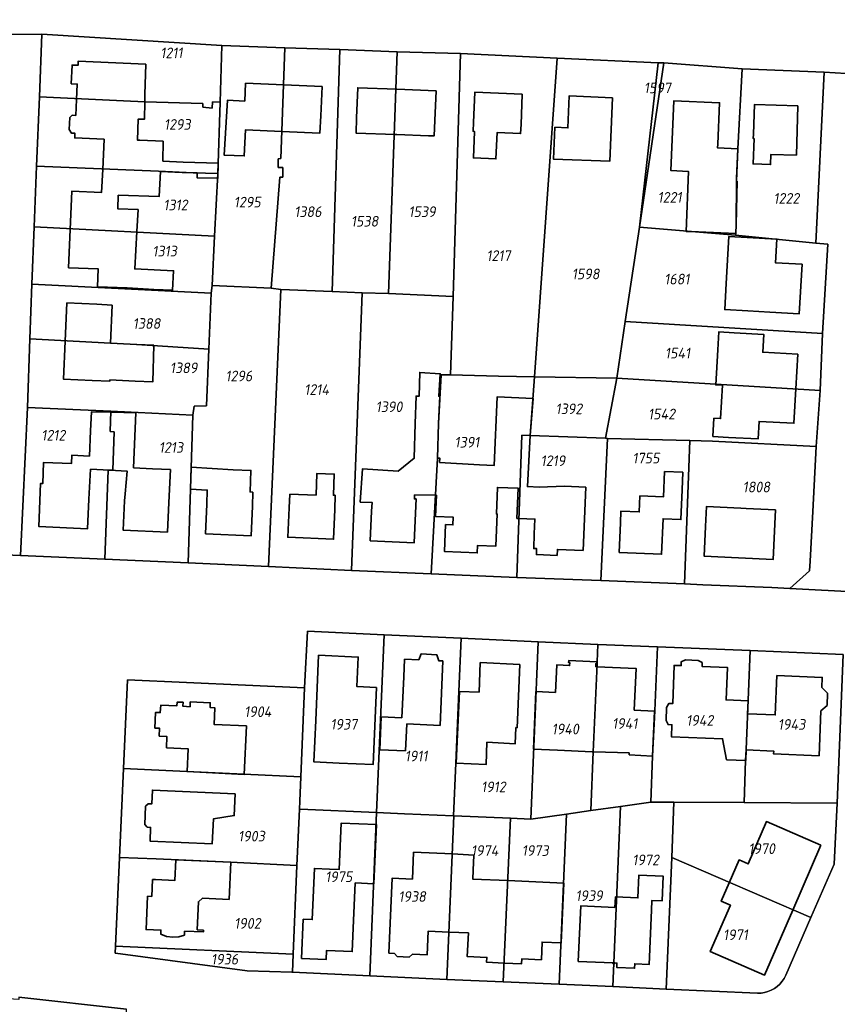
# Model space of a CAD drawing. Extents: x 177930 to 190767, y 381068 to 392034.
# Tile 286 of 318: x 182082 to 182220, y 390168 to 390335. Entities that reach past the tile are written whole.
import ezdxf
from ezdxf.enums import TextEntityAlignment as Align

# ---------------------------------------------------------------- set-up
doc = ezdxf.new("R2010")
doc.units = 0
for name, color, linetype, lineweight in [('B-XX-KG-GRENS_PERCEEL-GV', 150, 'Continuous', 25), ('B-XX-KG-GRENS_PERCEEL-S', 150, 'Continuous', 25), ('B-XX-OG-BEBOUWING-G', 7, 'Continuous', 35)]:
    doc.layers.add(name, color=color, linetype=linetype, lineweight=lineweight)
doc.styles.add('NLCS-ISO', font='NLCS-ISO.ttf', dxfattribs={"height": 1.8})

# ---------------------------------------------------------------- blocks, each defined once
blk = doc.blocks.new('SKG-PERCEELNUMMER-SO')
at = {"layer": 'DefPoints'}
blk.add_point((0, 0), dxfattribs=at)
at = {"style": 'NLCS-ISO', "oblique": 10, "flags": 1}
blk.add_attdef('GEMEENTECODE', text='', height=1.8, dxfattribs=at).set_placement((-0.5, 2.55), align=Align.MIDDLE_RIGHT)
blk.add_attdef('SECTIE', text='', height=1.8, dxfattribs=at).set_placement((0.5, 2.5), align=Align.MIDDLE_LEFT)
at = {"style": 'NLCS-ISO', "oblique": 10}
blk.add_attdef('PERCEELNUMMER', text='', height=1.8, dxfattribs=at).set_placement((0, 0), align=Align.MIDDLE_CENTER)

msp = doc.modelspace()

# ---------------------------------------------------------------- linework, layer by layer
at = {"layer": 'B-XX-KG-GRENS_PERCEEL-GV'}
for points in [[(182036.051, 390334.952), (182021.976, 390330.757), (182013.891, 390328.277), (182011.514, 390327.791), (182009.119, 390327.56), (182006.327, 390327.502), (182003.888, 390327.729), (182001.438, 390328.167), (182012.815, 390317.584), (182038.894, 390325.733), (182060.992, 390332.639), (182068.867, 390332.024), (182086.014, 390332.074), (182116.382, 390330.181), (182127.029, 390329.795), (182136.325, 390329.503), (182145.997, 390329.089), (182156.643, 390328.802), (182172.963, 390328.011), (182190.008, 390327.248), (182191.008, 390327.252), (182204.181, 390326.247), (182218.027, 390325.648), (182231.048, 390324.893)], [(182224.066, 390237.913), (182212.272, 390238.549), (182209.226, 390238.673), (182197.541, 390239.147), (182194.47, 390239.31), (182180.357, 390239.891), (182166.159, 390240.354), (182151.713, 390241.027), (182138.292, 390241.579), (182124.271, 390242.228), (182110.725, 390242.829), (182096.605, 390243.454), (182082.409, 390244.078), (182065.654, 390244.813)], [(182082.108, 390169.569), (182100.269, 390167.547)]]:
    msp.add_lwpolyline(points, dxfattribs=at)
for points in [[(182067.446, 390296.55), (182067.171, 390290.676), (182066.747, 390281.611), (182066.643, 390272.967), (182066.055, 390264.164), (182065.654, 390244.813), (182082.409, 390244.078), (182083.571, 390269.084), (182083.995, 390280.657), (182084.328, 390289.896), (182084.685, 390299.536), (182085.114, 390309.779), (182085.611, 390321.479), (182086.014, 390332.074), (182068.867, 390332.024), (182067.807, 390305.553)], [(182085.611, 390321.479), (182099.799, 390320.832), (182103.377, 390320.68), (182113.183, 390320.401), (182113.179, 390319.766), (182114.735, 390319.606), (182114.817, 390320.673), (182116.125, 390320.616), (182116.382, 390330.181), (182086.014, 390332.074)], [(182115.152, 390297.97), (182114.764, 390289.661), (182124.686, 390289.196), (182126.151, 390307.952), (182126.677, 390307.955), (182126.668, 390309.574), (182125.895, 390309.57), (182125.887, 390311.064), (182126.337, 390311.066), (182127.029, 390329.795), (182116.382, 390330.181), (182116.125, 390320.616), (182115.704, 390308.565)], [(182124.686, 390289.196), (182126.361, 390289.002), (182135.009, 390288.657), (182136.325, 390329.503), (182127.029, 390329.795), (182126.337, 390311.066), (182125.887, 390311.064), (182125.895, 390309.57), (182126.668, 390309.574), (182126.677, 390307.955), (182126.151, 390307.952)], [(182135.009, 390288.657), (182140.082, 390288.401), (182144.531, 390288.318), (182145.997, 390329.089), (182136.325, 390329.503)], [(182144.531, 390288.318), (182155.402, 390287.781), (182156.643, 390328.802), (182145.997, 390329.089)], [(182155.402, 390287.781), (182154.961, 390274.601), (182163.058, 390274.381), (182169.181, 390274.253), (182172.963, 390328.011), (182156.643, 390328.802)], [(182169.181, 390274.253), (182183.025, 390274.03), (182184.481, 390283.599), (182186.884, 390299.523), (182190.008, 390327.248), (182172.963, 390328.011)], [(182190.008, 390327.248), (182186.884, 390299.523), (182191.008, 390327.252)], [(182186.884, 390299.523), (182203.106, 390298.179), (182203.11, 390298.437), (182203.174, 390299.955), (182203.231, 390307.283), (182203.46, 390312.73), (182204.181, 390326.247), (182191.008, 390327.252)], [(182216.656, 390296.825), (182218.027, 390325.648), (182204.181, 390326.247), (182203.46, 390312.73), (182203.231, 390307.283), (182203.174, 390299.955), (182203.11, 390298.437), (182203.106, 390298.179)], [(182218.027, 390325.648), (182216.656, 390296.825), (182218.693, 390296.621), (182217.774, 390281.567), (182217.367, 390271.926), (182216.692, 390262.49), (182216.113, 390251.515), (182215.675, 390243.133), (182215.591, 390241.528), (182212.272, 390238.549), (182224.066, 390237.913), (182223.252, 390241.098), (182224.66, 390261.562), (182225.17, 390270.5), (182225.668, 390279.045), (182226.076, 390287.113), (182226.527, 390296.026), (182229.53, 390295.744), (182231.048, 390324.893)], [(182085.114, 390309.779), (182105.665, 390308.941), (182111.524, 390308.662), (182115.704, 390308.565), (182116.125, 390320.616), (182114.817, 390320.673), (182114.735, 390319.606), (182113.179, 390319.766), (182113.183, 390320.401), (182103.377, 390320.68), (182099.799, 390320.832), (182085.611, 390321.479)], [(182085.114, 390309.779), (182084.685, 390299.536), (182115.152, 390297.97), (182115.704, 390308.565), (182111.524, 390308.662), (182105.665, 390308.941)], [(182084.328, 390289.896), (182114.595, 390288.354), (182114.764, 390289.661), (182115.152, 390297.97), (182084.685, 390299.536)], [(182216.656, 390296.825), (182203.106, 390298.179), (182186.884, 390299.523), (182184.481, 390283.599), (182217.774, 390281.567), (182218.693, 390296.621)], [(182083.995, 390280.657), (182097.566, 390279.906), (182102.049, 390279.695), (182114.187, 390278.914), (182114.595, 390288.354), (182084.328, 390289.896)], [(182111.514, 390267.759), (182110.725, 390242.829), (182124.271, 390242.228), (182126.361, 390289.002), (182124.686, 390289.196), (182114.764, 390289.661), (182114.595, 390288.354), (182114.187, 390278.914), (182113.781, 390269.373), (182111.707, 390269.316)], [(182126.361, 390289.002), (182124.271, 390242.228), (182138.292, 390241.579), (182140.082, 390288.401), (182135.009, 390288.657)], [(182140.082, 390288.401), (182138.292, 390241.579), (182151.713, 390241.027), (182152.801, 390260.536), (182152.924, 390266.36), (182153.387, 390274.57), (182154.961, 390274.601), (182155.402, 390287.781), (182144.531, 390288.318)], [(182217.367, 390271.926), (182217.774, 390281.567), (182184.481, 390283.599), (182183.025, 390274.03)], [(182083.571, 390269.084), (182097.618, 390268.459), (182097.647, 390268.458), (182111.514, 390267.759), (182111.707, 390269.316), (182113.781, 390269.373), (182114.187, 390278.914), (182102.049, 390279.695), (182097.566, 390279.906), (182083.995, 390280.657)], [(182169.181, 390274.253), (182163.058, 390274.381), (182154.961, 390274.601), (182153.387, 390274.57), (182152.924, 390266.36), (182152.801, 390260.536), (182151.713, 390241.027), (182166.159, 390240.354), (182167.026, 390264.38), (182168.425, 390264.36)], [(182168.425, 390264.36), (182181.124, 390263.869), (182183.025, 390274.03), (182169.181, 390274.253)], [(182217.367, 390271.926), (182183.025, 390274.03), (182181.124, 390263.869), (182181.484, 390263.851), (182195.385, 390263.483), (182199.222, 390263.382), (182216.692, 390262.49)], [(182083.571, 390269.084), (182082.409, 390244.078), (182096.605, 390243.454), (182097.223, 390258.522), (182098.005, 390258.472), (182098.2, 390264.962), (182097.51, 390264.995), (182097.647, 390268.458), (182097.618, 390268.459)], [(182111.514, 390267.759), (182097.647, 390268.458), (182097.51, 390264.995), (182098.2, 390264.962), (182098.005, 390258.472), (182097.223, 390258.522), (182096.605, 390243.454), (182110.725, 390242.829)], [(182168.425, 390264.36), (182167.026, 390264.38), (182166.159, 390240.354), (182180.357, 390239.891), (182181.484, 390263.851), (182181.124, 390263.869)], [(182181.484, 390263.851), (182180.357, 390239.891), (182194.47, 390239.31), (182195.385, 390263.483)], [(182216.692, 390262.49), (182199.222, 390263.382), (182195.385, 390263.483), (182194.47, 390239.31), (182197.541, 390239.147), (182209.226, 390238.673), (182212.272, 390238.549), (182215.591, 390241.528), (182215.675, 390243.133), (182216.113, 390251.515)], [(182098.422, 390176.979), (182098.398, 390176.982), (182098.452, 390178.176), (182099.133, 390193.151), (182099.801, 390208.129), (182100.467, 390223.104), (182130.354, 390221.739), (182130.864, 390231.328), (182143.79, 390230.727), (182156.763, 390230.139), (182169.78, 390229.55), (182179.854, 390229.083), (182189.897, 390228.705), (182205.567, 390228.035), (182221.238, 390227.378), (182220.247, 390202.297), (182219.72, 390192.028), (182215.783, 390182.977), (182211.595, 390173.259), (182211.316, 390172.727), (182210.976, 390172.231), (182210.581, 390171.778), (182210.136, 390171.375), (182209.647, 390171.026), (182209.12, 390170.736), (182208.564, 390170.51), (182207.984, 390170.35), (182207.391, 390170.259), (182206.79, 390170.238), (182191.36, 390170.925), (182182.378, 390171.338), (182173.337, 390171.748), (182163.878, 390172.155), (182154.367, 390172.564), (182141.381, 390173.153), (182128.289, 390173.755), (182128.219, 390173.757), (182120.684, 390174.003)], [(182129.522, 390202.637), (182129.465, 390201.278), (182129.605, 390201.272), (182142.499, 390200.724), (182143.79, 390230.727), (182130.864, 390231.328), (182130.354, 390221.739), (182129.698, 390206.72)], [(182155.47, 390200.142), (182155.852, 390209.049), (182156.375, 390221.163), (182156.763, 390230.139), (182143.79, 390230.727), (182142.499, 390200.724), (182147.202, 390200.512)], [(182168.54, 390199.596), (182169.78, 390229.55), (182156.763, 390230.139), (182156.375, 390221.163), (182155.852, 390209.049), (182155.47, 390200.142), (182155.532, 390200.139), (182165.103, 390199.739)], [(182168.54, 390199.596), (182174.578, 390200.452), (182178.679, 390201.034), (182179.069, 390210.94), (182179.724, 390225.825), (182179.738, 390226.135), (182179.854, 390229.083), (182169.78, 390229.55)], [(182188.788, 390202.477), (182189.094, 390210.254), (182189.442, 390217.883), (182189.897, 390228.705), (182179.854, 390229.083), (182179.738, 390226.135), (182179.724, 390225.825), (182179.069, 390210.94), (182178.679, 390201.034), (182183.673, 390201.76)], [(182192.697, 390202.444), (182204.523, 390202.393), (182204.794, 390209.507), (182204.869, 390211.333), (182205.567, 390228.035), (182189.897, 390228.705), (182189.442, 390217.883), (182189.094, 390210.254), (182188.788, 390202.477), (182192.669, 390202.444)], [(182221.238, 390227.378), (182205.567, 390228.035), (182204.869, 390211.333), (182204.794, 390209.507), (182204.523, 390202.393), (182220.247, 390202.297)], [(182129.698, 390206.72), (182130.354, 390221.739), (182100.467, 390223.104), (182099.801, 390208.129), (182110.488, 390207.635)], [(182110.488, 390207.635), (182099.801, 390208.129), (182099.133, 390193.151), (182105.311, 390192.879), (182117.869, 390192.334), (182129.065, 390191.786), (182129.465, 390201.278), (182129.522, 390202.637), (182129.698, 390206.72)], [(182191.36, 390170.925), (182192.329, 390193.132), (182192.697, 390202.444), (182192.669, 390202.444), (182188.788, 390202.477), (182183.673, 390201.76), (182182.378, 390171.338)], [(182219.72, 390192.028), (182220.247, 390202.297), (182204.523, 390202.393), (182192.697, 390202.444), (182192.329, 390193.132), (182215.783, 390182.977)], [(182141.381, 390173.153), (182142.499, 390200.724), (182129.605, 390201.272), (182129.465, 390201.278), (182129.065, 390191.786), (182128.42, 390176.799), (182128.289, 390173.755)], [(182142.499, 390200.724), (182141.381, 390173.153), (182154.367, 390172.564), (182155.532, 390200.139), (182155.47, 390200.142), (182147.202, 390200.512)], [(182163.878, 390172.155), (182173.337, 390171.748), (182174.577, 390200.428), (182174.578, 390200.452), (182168.54, 390199.596), (182165.103, 390199.739)], [(182178.679, 390201.034), (182174.578, 390200.452), (182174.577, 390200.428), (182173.337, 390171.748), (182182.378, 390171.338), (182183.673, 390201.76)], [(182154.367, 390172.564), (182163.878, 390172.155), (182165.103, 390199.739), (182155.532, 390200.139)], [(182117.869, 390192.334), (182105.311, 390192.879), (182099.133, 390193.151), (182098.452, 390178.176), (182128.42, 390176.799), (182129.065, 390191.786)], [(182215.783, 390182.977), (182192.329, 390193.132), (182191.36, 390170.925), (182206.79, 390170.238), (182207.391, 390170.259), (182207.984, 390170.35), (182208.564, 390170.51), (182209.12, 390170.736), (182209.647, 390171.026), (182210.136, 390171.375), (182210.581, 390171.778), (182210.976, 390172.231), (182211.316, 390172.727), (182211.595, 390173.259)], [(182098.452, 390178.176), (182098.398, 390176.982), (182098.422, 390176.979), (182120.684, 390174.003), (182128.219, 390173.757), (182128.289, 390173.755), (182128.42, 390176.799)], [(182055.472, 390170.877), (182055.108, 390170.901), (182056.167, 390051.537), (182101.371, 390051.468), (182100.925, 390109.25), (182100.269, 390167.547), (182082.108, 390169.569), (182082.114, 390169.158)]]:
    msp.add_lwpolyline(points, close=True, dxfattribs=at)
at = {"layer": 'B-XX-OG-BEBOUWING-G'}
for points in [[(182103.538, 390326.988), (182092.136, 390327.544), (182092.104, 390326.825), (182091.105, 390326.869), (182090.965, 390323.702), (182091.964, 390323.658), (182091.848, 390321.044)], [(182103.377, 390320.68), (182103.41, 390321.898), (182103.538, 390326.988)], [(182126.856, 390323.505), (182120.395, 390323.79), (182120.262, 390320.771), (182117.338, 390320.96), (182116.79, 390311.645), (182120.171, 390311.519), (182120.386, 390315.931), (182126.51, 390315.659)], [(182133.316, 390323.22), (182126.856, 390323.505)], [(182126.51, 390315.659), (182132.938, 390315.374), (182133.098, 390318.28), (182133.316, 390323.22)], [(182145.941, 390322.783), (182139.334, 390323.04), (182139.136, 390317.962), (182139.043, 390315.385), (182145.643, 390315.137)], [(182145.643, 390315.137), (182145.939, 390315.126), (182151.245, 390314.927), (182152.203, 390314.891), (182152.352, 390317.494), (182152.548, 390322.525)], [(182152.548, 390322.525), (182145.941, 390322.783)], [(182091.848, 390321.044), (182091.729, 390318.363), (182091.13, 390318.39), (182090.712, 390317.998), (182090.621, 390315.96), (182090.996, 390315.373), (182091.596, 390315.346), (182091.56, 390314.552), (182096.515, 390314.332), (182096.273, 390309.237)], [(182106.497, 390314.031), (182102.56, 390314.185), (182102.131, 390314.202), (182102.268, 390317.74), (182103.305, 390317.714), (182103.377, 390320.68)], [(182203.461, 390312.732), (182200.047, 390312.882), (182200.074, 390313.501), (182200.383, 390320.512), (182192.698, 390320.851), (182192.178, 390309.052), (182195.146, 390308.922), (182194.737, 390298.776), (182196.827, 390298.702), (182203.11, 390298.437), (182203.174, 390299.955)], [(182106.011, 390308.925), (182109.69, 390308.749), (182112.217, 390308.65), (182112.198, 390307.854), (182115.726, 390307.77), (182115.787, 390310.319), (182109.84, 390310.453), (182106.433, 390310.666), (182106.497, 390314.031)], [(182203.339, 390307.278), (182203.231, 390307.283), (182203.24, 390307.736), (182203.461, 390312.732)], [(182096.273, 390309.237), (182096.089, 390305.368), (182091.073, 390305.584), (182090.795, 390299.124)], [(182102.235, 390302.489), (182098.81, 390302.609), (182098.903, 390304.878), (182105.789, 390304.655), (182106.011, 390308.925)], [(182203.174, 390299.955), (182203.339, 390307.278)], [(182102.03, 390298.745), (182102.235, 390302.489)], [(182090.795, 390299.124), (182090.517, 390292.663), (182095.522, 390292.448), (182095.394, 390289.46), (182100.389, 390289.245), (182104.89, 390289.011), (182108.079, 390288.851), (182108.244, 390292.146), (182101.685, 390292.466), (182102.03, 390298.745)], [(182097.868, 390286.356), (182095.271, 390286.494), (182090.231, 390286.728), (182089.932, 390280.293)], [(182097.567, 390279.938), (182097.868, 390286.356)], [(182213.596, 390278.062), (182207.692, 390278.387), (182207.858, 390281.4), (182202.865, 390281.675), (182200.241, 390281.821), (182200.074, 390278.814), (182199.738, 390272.883), (182200.881, 390272.819)], [(182089.932, 390280.293), (182089.633, 390273.858), (182094.513, 390273.631), (182097.475, 390273.509), (182097.485, 390273.723), (182101.759, 390273.522), (182104.711, 390273.383), (182104.923, 390279.591)], [(182104.923, 390279.591), (182101.995, 390279.698), (182097.567, 390279.938)], [(182213.275, 390272.23), (182213.596, 390278.062)], [(182153.113, 390259.806), (182153.159, 390260.541), (182152.801, 390260.536), (182152.924, 390266.36), (182153.152, 390270.984), (182152.999, 390270.983), (182153.24, 390274.763), (182149.78, 390274.989), (182149.707, 390271.005), (182149.157, 390271.002), (182148.991, 390266.354), (182148.866, 390260.503), (182146.128, 390258.321), (182140.118, 390258.716), (182139.744, 390253.095), (182141.732, 390253.039), (182141.635, 390251.568), (182141.421, 390246.573), (182148.865, 390246.254), (182149.079, 390251.249), (182149.192, 390253.636)], [(182200.881, 390272.819), (182200.571, 390267.205), (182199.436, 390267.268), (182199.266, 390264.181), (182201.9, 390264.034), (182206.893, 390263.759), (182207.056, 390266.723), (182212.954, 390266.399), (182213.275, 390272.23)], [(182168.425, 390264.335), (182168.934, 390270.587), (182162.84, 390270.846), (182162.365, 390259.298), (182159.871, 390259.401), (182153.113, 390259.806)], [(182097.777, 390268.259), (182094.357, 390268.319), (182094.239, 390265.145), (182094.034, 390260.875), (182091.057, 390261.018), (182090.989, 390259.592), (182086.28, 390259.771), (182086.155, 390256.221), (182085.769, 390256.244), (182085.493, 390248.969), (182093.731, 390248.616), (182093.945, 390253.611), (182094.234, 390258.649)], [(182101.852, 390268.187), (182097.777, 390268.259)], [(182101.45, 390258.874), (182101.852, 390268.187)], [(182177.813, 390255.632), (182174.196, 390255.772), (182169.955, 390255.647), (182167.959, 390255.722), (182168.425, 390264.335)], [(182094.234, 390258.649), (182097.404, 390258.497)], [(182097.404, 390258.497), (182100.376, 390258.354), (182100.056, 390254.507), (182099.959, 390253.334), (182099.746, 390248.358), (182107.206, 390248.038), (182107.42, 390253.034), (182107.689, 390258.605), (182104.677, 390258.735), (182101.45, 390258.874)], [(182152.626, 390254.255), (182152.426, 390250.679), (182155.444, 390250.544), (182155.389, 390249.258), (182154.14, 390249.312), (182153.946, 390244.776), (182159.491, 390244.538), (182159.545, 390245.797), (182162.622, 390245.665), (182162.855, 390251.111), (182162.733, 390251.116), (182162.898, 390255.587), (182166.382, 390255.458), (182166.188, 390250.35), (182166.52, 390250.337)], [(182166.52, 390250.337), (182169.215, 390250.234), (182169.12, 390247.748), (182169.026, 390245.268), (182169.516, 390245.249), (182169.478, 390244.25), (182172.975, 390244.117), (182173.013, 390245.116), (182177.367, 390244.95), (182177.813, 390255.632)], [(182149.192, 390253.636), (182148.893, 390253.65), (182148.923, 390254.314), (182152.626, 390254.255)], [(182204.008, 390252.083), (182198.172, 390252.348), (182198.007, 390248.976), (182197.77, 390243.982), (182203.611, 390243.705)], [(182203.611, 390243.705), (182209.452, 390243.428), (182209.85, 390251.81)], [(182209.85, 390251.81), (182204.855, 390252.045), (182204.008, 390252.083)], [(182153.696, 390226.313), (182152.991, 390226.343), (182152.692, 390227.328), (182150.023, 390227.473), (182149.606, 390226.474), (182147.215, 390226.597), (182147.088, 390223.608)], [(182153.24, 390215.425), (182153.696, 390226.313)], [(182166.689, 390225.709), (182159.993, 390226.021), (182159.814, 390221.04), (182156.487, 390221.169), (182155.958, 390209.037), (182160.973, 390208.818), (182161.137, 390212.583)], [(182166.012, 390215.044), (182166.219, 390215.035), (182166.689, 390225.709)], [(182179.682, 390225.326), (182179.483, 390225.335), (182179.505, 390225.834), (182179.684, 390225.826), (182179.698, 390226.136), (182174.933, 390226.346), (182174.919, 390226.036), (182175.099, 390226.028), (182175.077, 390225.529), (182172.899, 390225.624), (182172.695, 390220.989), (182169.398, 390221.134), (182168.971, 390211.423), (182173.047, 390211.244)], [(182189.405, 390217.849), (182185.988, 390218.009), (182186.316, 390225.011), (182179.682, 390225.326)], [(182205.207, 390219.574), (182201.499, 390219.714), (182201.707, 390225.21), (182197.43, 390225.372), (182197.455, 390226.021), (182196.768, 390226.397), (182194.65, 390226.477), (182193.937, 390226.154), (182193.913, 390225.504), (182192.723, 390225.549), (182192.48, 390219.094), (182191.83, 390219.118), (182191.454, 390218.432), (182191.372, 390216.264), (182191.695, 390215.551), (182192.345, 390215.526), (182192.268, 390213.498), (182200.912, 390213.171), (182201.589, 390209.623), (182204.826, 390209.501), (182204.894, 390211.288)], [(182147.088, 390223.608), (182146.788, 390216.706)], [(182217.507, 390217.893), (182218.543, 390218.781), (182218.627, 390220.84), (182217.665, 390221.809), (182217.735, 390223.528), (182210.061, 390223.839), (182209.792, 390217.204), (182205.124, 390217.393)], [(182120.53, 390215.341), (182115.105, 390215.568), (182115.223, 390218.385), (182114.396, 390218.452), (182114.438, 390219.251), (182111.062, 390219.392), (182111.024, 390218.564), (182109.821, 390218.661), (182109.834, 390219.328), (182108.851, 390219.37), (182108.804, 390218.732), (182106.061, 390218.835), (182105.994, 390217.575), (182105.193, 390217.617), (182105.094, 390214.971), (182105.871, 390214.942), (182105.808, 390213.629)], [(182205.124, 390217.393), (182205.207, 390219.574)], [(182185.114, 390210.441), (182189.05, 390210.257), (182189.405, 390217.849)], [(182204.894, 390211.288), (182209.535, 390211.1), (182209.515, 390210.6), (182217.199, 390210.289), (182217.507, 390217.893)], [(182107.019, 390211.628), (182110.715, 390211.46), (182110.516, 390207.627), (182120.123, 390207.127), (182120.53, 390215.341)], [(182143.292, 390216.864), (182143.041, 390211.316)], [(182146.788, 390216.706), (182143.292, 390216.864)], [(182147.403, 390211.123), (182147.593, 390215.662)], [(182147.593, 390215.662), (182153.24, 390215.425)], [(182105.808, 390213.629), (182107.095, 390213.57), (182107.019, 390211.628)], [(182161.137, 390212.583), (182165.885, 390212.303), (182166.012, 390215.044)], [(182143.041, 390211.316), (182147.403, 390211.123)], [(182173.047, 390211.244), (182178.881, 390210.987)], [(182178.881, 390210.987), (182179.032, 390210.978)], [(182179.032, 390210.978), (182179.182, 390210.969)], [(182179.182, 390210.969), (182185.13, 390210.791), (182185.114, 390210.441)], [(182217.49, 390195.227), (182208.312, 390199.198), (182205.223, 390192.057), (182203.681, 390192.725), (182202.02, 390188.871)], [(182155.318, 390193.719), (182148.734, 390194.005), (182148.537, 390189.479), (182145.111, 390189.628), (182144.561, 390176.96)], [(182158.803, 390190.977), (182158.919, 390193.539), (182155.318, 390193.719)], [(182212.741, 390184.25), (182217.49, 390195.227)], [(182117.881, 390192.349), (182108.61, 390192.758), (182108.456, 390189.262), (182105.189, 390189.406), (182104.689, 390189.428)], [(182117.603, 390186.045), (182117.881, 390192.349)], [(182164.637, 390189.237), (182158.741, 390189.497), (182158.803, 390190.977)], [(182104.689, 390189.428), (182104.563, 390186.557), (182103.831, 390186.611)], [(182164.019, 390175.314), (182166.957, 390175.183), (182166.998, 390175.999), (182170.312, 390175.859), (182170.448, 390178.849), (182173.683, 390178.721), (182174.117, 390188.82)], [(182174.117, 390188.82), (182164.637, 390189.237)], [(182188.92, 390184.258), (182188.987, 390185.877), (182190.68, 390185.801), (182190.864, 390189.991), (182186.771, 390190.168), (182186.605, 390186.311), (182182.808, 390186.475), (182182.732, 390184.713)], [(182202.02, 390188.871), (182200.669, 390185.735), (182202.217, 390185.066), (182198.83, 390177.237), (182207.992, 390173.273), (182212.741, 390184.25)], [(182103.831, 390186.611), (182103.6, 390180.967), (182106.104, 390180.866), (182106.066, 390180.215), (182107.047, 390179.817), (182108.101, 390179.663), (182109.099, 390179.717), (182110.065, 390180.031), (182110.093, 390180.695), (182113.27, 390180.562), (182113.283, 390180.881)], [(182113.283, 390180.881), (182112.234, 390180.925), (182112.433, 390185.671), (182113.107, 390186.243), (182117.603, 390186.045)], [(182182.732, 390184.713), (182176.952, 390184.963), (182176.547, 390175.593), (182182.396, 390175.346), (182182.392, 390175.235), (182182.547, 390175.229)], [(182182.547, 390175.229), (182182.702, 390175.223), (182182.706, 390175.333), (182183.076, 390175.318), (182183.042, 390174.582), (182186.039, 390174.451), (182186.071, 390175.19), (182188.537, 390175.086), (182188.92, 390184.258)], [(182144.561, 390176.96), (182145.523, 390176.92), (182146.001, 390176.399), (182148, 390176.315), (182148.56, 390176.792), (182151.018, 390176.689), (182151.186, 390180.685), (182154.756, 390180.531)], [(182154.756, 390180.531), (182157.987, 390180.387), (182157.809, 390176.41), (182161.117, 390176.263), (182161.081, 390175.444), (182164.019, 390175.314)]]:
    msp.add_lwpolyline(points, dxfattribs=at)
for points in [[(182167.088, 390321.958), (182159.074, 390322.271), (182158.875, 390317.18), (182158.796, 390315.682), (182159.021, 390315.673), (182158.834, 390311.193), (182162.647, 390311.035), (182162.832, 390315.467), (182166.813, 390315.301), (182166.888, 390316.823)], [(182182.322, 390321.356), (182175.002, 390321.654), (182174.782, 390316.262), (182172.604, 390316.362), (182172.358, 390311.005), (182181.886, 390310.651)], [(182213.621, 390319.956), (182206.261, 390320.181), (182206.108, 390315.183), (182206.081, 390314.449), (182206.218, 390314.444), (182206.047, 390310.192), (182208.998, 390310.073), (182209.067, 390311.793), (182213.368, 390311.662)], [(182214.327, 390293.237), (182209.832, 390293.49), (182210.07, 390297.491), (182205.078, 390297.786), (182201.942, 390297.914), (182201.519, 390289.976), (182201.265, 390285.592), (182205.183, 390285.369), (182208.859, 390285.187), (182213.851, 390284.902)], [(182121.629, 390254.803), (182121.149, 390254.822), (182121.291, 390258.458), (182118.278, 390258.576), (182111.231, 390258.983), (182111.07, 390255.277), (182113.918, 390255.12), (182113.843, 390252.759), (182113.629, 390247.763), (182121.344, 390247.433), (182121.558, 390252.428)], [(182135.451, 390251.833), (182135.504, 390254.248), (182135.217, 390254.258), (182135.344, 390257.838), (182132.419, 390257.943), (182132.288, 390254.285), (182127.877, 390254.442), (182127.732, 390252.164), (182127.519, 390247.168), (182135.237, 390246.838)], [(182194.081, 390255.162), (182194.185, 390258.144), (182191.098, 390258.267), (182190.927, 390253.984), (182186.944, 390254.143), (182186.837, 390251.454), (182183.75, 390251.576), (182183.686, 390249.6), (182183.473, 390244.605), (182190.615, 390244.3), (182190.871, 390250.295), (182193.868, 390250.167)], [(182142.496, 390221.803), (182139.185, 390221.959), (182139.404, 390226.954), (182132.717, 390227.247), (182132.231, 390216.258), (182131.921, 390209.255), (182136.197, 390209.066), (182141.922, 390208.813)], [(182118.641, 390203.87), (182104.655, 390204.499), (182104.557, 390202.18), (182103.969, 390202.211), (182103.486, 390201.787), (182103.371, 390198.689), (182103.782, 390198.254), (182104.362, 390198.217), (182104.269, 390195.908), (182114.758, 390195.436), (182114.948, 390199.652), (182118.477, 390200.214)], [(182138.863, 390188.835), (182142.06, 390188.704), (182142.468, 390198.671), (182136.513, 390198.915), (182136.193, 390191.11), (182134.547, 390191.18), (182132, 390191.289), (182131.63, 390182.647), (182130.132, 390182.711), (182129.849, 390176.107), (182134.009, 390175.929), (182134.071, 390177.435), (182138.387, 390177.258), (182138.601, 390182.471)]]:
    msp.add_lwpolyline(points, close=True, dxfattribs=at)

# ---------------------------------------------------------------- block references
at = {"layer": 'B-XX-KG-GRENS_PERCEEL-S'}
for p, values in [((182107.878, 390328.918), {'PERCEELNUMMER': '1211'}), ((182189.905, 390323.015), {'PERCEELNUMMER': '1597'}), ((182108.868, 390316.84), {'PERCEELNUMMER': '1293'}), ((182191.956, 390304.533), {'PERCEELNUMMER': '1221'}), ((182211.669, 390304.364), {'PERCEELNUMMER': '1222'}), ((182108.563, 390303.248), {'PERCEELNUMMER': '1312'}), ((182120.674, 390303.728), {'PERCEELNUMMER': '1295'}), ((182130.912, 390302.112), {'PERCEELNUMMER': '1386'}), ((182150.174, 390302.112), {'PERCEELNUMMER': '1539'}), ((182140.48, 390300.499), {'PERCEELNUMMER': '1538'}), ((182106.73, 390295.46), {'PERCEELNUMMER': '1313'}), ((182163.082, 390294.696), {'PERCEELNUMMER': '1217'}), ((182177.788, 390291.605), {'PERCEELNUMMER': '1598'}), ((182193.19, 390290.742), {'PERCEELNUMMER': '1681'}), ((182103.676, 390283.243), {'PERCEELNUMMER': '1388'}), ((182193.304, 390278.249), {'PERCEELNUMMER': '1541'}), ((182109.937, 390275.76), {'PERCEELNUMMER': '1389'}), ((182119.253, 390274.385), {'PERCEELNUMMER': '1296'}), ((182132.386, 390272.094), {'PERCEELNUMMER': '1214'}), ((182144.603, 390269.193), {'PERCEELNUMMER': '1390'}), ((182174.959, 390268.841), {'PERCEELNUMMER': '1392'}), ((182190.608, 390267.971), {'PERCEELNUMMER': '1542'}), ((182087.942, 390264.395), {'PERCEELNUMMER': '1212'}), ((182157.745, 390263.209), {'PERCEELNUMMER': '1391'}), ((182107.799, 390262.321), {'PERCEELNUMMER': '1213'}), ((182172.265, 390260.085), {'PERCEELNUMMER': '1219'}), ((182187.968, 390260.523), {'PERCEELNUMMER': '1755'}), ((182206.597, 390255.652), {'PERCEELNUMMER': '1808'}), ((182122.454, 390217.735), {'PERCEELNUMMER': '1904'}), ((182197.058, 390216.263), {'PERCEELNUMMER': '1942'}), ((182136.982, 390215.611), {'PERCEELNUMMER': '1937'}), ((182174.353, 390214.808), {'PERCEELNUMMER': '1940'}), ((182184.399, 390215.745), {'PERCEELNUMMER': '1941'}), ((182212.554, 390215.584), {'PERCEELNUMMER': '1943'}), ((182149.185, 390210.245), {'PERCEELNUMMER': '1911'}), ((182162.226, 390205.045), {'PERCEELNUMMER': '1912'}), ((182121.387, 390196.729), {'PERCEELNUMMER': '1903'}), ((182207.5, 390194.614), {'PERCEELNUMMER': '1970'}), ((182160.754, 390194.298), {'PERCEELNUMMER': '1974'}), ((182169.282, 390194.298), {'PERCEELNUMMER': '1973'}), ((182187.917, 390192.719), {'PERCEELNUMMER': '1972'}), ((182136.118, 390189.876), {'PERCEELNUMMER': '1975'}), ((182148.501, 390186.545), {'PERCEELNUMMER': '1938'}), ((182178.371, 390186.679), {'PERCEELNUMMER': '1939'}), ((182120.703, 390182.012), {'PERCEELNUMMER': '1902'}), ((182203.078, 390180.085), {'PERCEELNUMMER': '1971'}), ((182116.856, 390175.966), {'PERCEELNUMMER': '1936'})]:
    msp.add_blockref('SKG-PERCEELNUMMER-SO', p, dxfattribs=at).add_auto_attribs(values)

doc.saveas('drawing.dxf')
